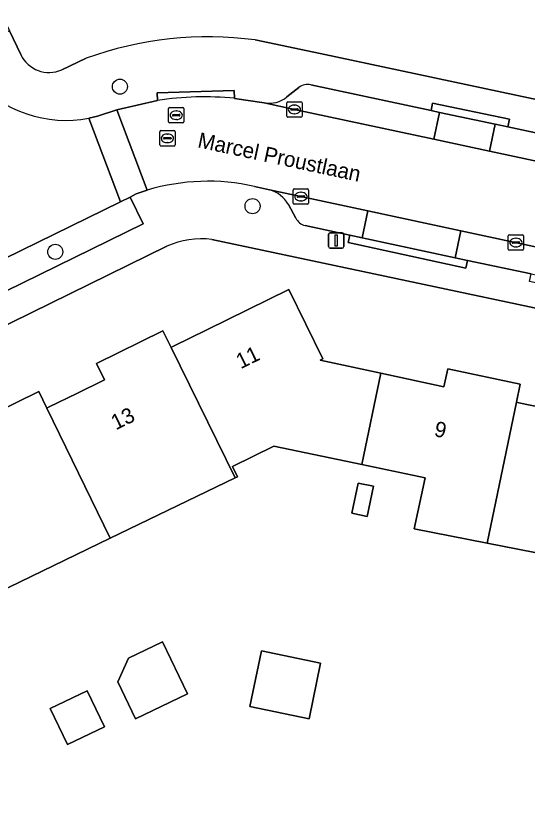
# Model space of a CAD drawing. Extents: x 160455 to 162082, y 388339 to 389736.
# Drawn here: x 160793.8 to 160827.1, y 389039.6 to 389091.3 of the extents above; entities that cross this region are included whole.
import ezdxf

# ---------------------------------------------------------------- set-up
doc = ezdxf.new("R2010")
doc.units = 0
for name, color, linetype in [('IMGEO_Boom', 7, 'Continuous'), ('IMGEO_Erf', 7, 'Continuous'), ('IMGEO_Kolk', 7, 'Continuous'), ('IMGEO_Lichtmast', 7, 'Continuous'), ('IMGEO_Openbare_ruimte_label', 7, 'Continuous'), ('IMGEO_Pand', 7, 'Continuous'), ('IMGEO_Pand_nummerreeks', 7, 'Continuous'), ('IMGEO_Parkeervlak_open', 7, 'Continuous'), ('IMGEO_Rijbaan_lokaal_gesloten', 7, 'Continuous'), ('IMGEO_Rijbaan_lokaal_open', 7, 'Continuous'), ('IMGEO_Rioolput', 7, 'Continuous'), ('IMGEO_Voetpad_open', 7, 'Continuous')]:
    doc.layers.add(name, color=color, linetype=linetype)

msp = doc.modelspace()

# ---------------------------------------------------------------- linework, layer by layer
at = {"layer": 'IMGEO_Boom'}
for centre in [(160800.598, 389086.722), (160809.226, 389078.949), (160796.395, 389075.979)]:
    msp.add_circle(centre, 0.489, dxfattribs=at)
at = {"layer": 'IMGEO_Erf'}
for points in [[(160774.118, 389128.401), (160777.162, 389122.713), (160781.595, 389114.43), (160787.858, 389101.695), (160793.406, 389090.351), (160794.149, 389088.807)], [(160809.407, 389089.76), (160813.621, 389088.879), (160863.647, 389078.231), (160866.103, 389077.708)], [(160796.81, 389087.817), (160798.407, 389088.574)], [(160860.299, 389065.39), (160806.58, 389076.791)], [(160803.656, 389076.346), (160778.382, 389063.954), (160749.007, 389049.578)], [(160790.991, 389064.778), (160795.322, 389066.893), (160795.848, 389065.815), (160796.002, 389065.89), (160797.799, 389066.767), (160799.597, 389067.645), (160799.07, 389068.723), (160803.398, 389070.838), (160803.927, 389069.761), (160804.08, 389069.836), (160806.252, 389070.903), (160811.589, 389073.527), (160813.805, 389069.024), (160813.617, 389068.93), (160817.578, 389068.078), (160821.674, 389067.197), (160821.926, 389068.367), (160826.642, 389067.369), (160826.398, 389066.194), (160826.56, 389066.16), (160828.769, 389065.693)], [(160828.594, 389056.227), (160824.49, 389057.031), (160819.749, 389057.959), (160820.447, 389061.287), (160816.335, 389062.149), (160810.608, 389063.35), (160807.916, 389062.027), (160808.246, 389061.354), (160808.092, 389061.28), (160799.974, 389057.353), (160791.864, 389053.431), (160783.583, 389049.426), (160782.62, 389051.395), (160782.449, 389051.311), (160779.082, 389049.658), (160777.444, 389048.854), (160767.637, 389044.042), (160767.373, 389044.58), (160762.799, 389042.336), (160765.888, 389036.033)]]:
    msp.add_lwpolyline(points, dxfattribs=at)
for points in [[(160815.692, 389058.974), (160816.104, 389060.936), (160817.093, 389060.729), (160816.682, 389058.766)], [(160805, 389047.237), (160801.621, 389045.603), (160800.453, 389048.018), (160801.165, 389049.553), (160803.365, 389050.617)], [(160809.051, 389046.414), (160809.808, 389050.023), (160813.657, 389049.216), (160812.901, 389045.608)], [(160797.196, 389043.93), (160796.065, 389046.27), (160798.472, 389047.435), (160799.604, 389045.094)]]:
    msp.add_lwpolyline(points, close=True, dxfattribs=at)
for centre, radius, start, end in [((160806.335, 389066.649), 23.314, 82.428, 109.8796), ((160795.986, 389089.674), 2.032, 205.2677, 293.9178), ((160805.931, 389071.228), 5.6, 83.3424, 113.9644)]:
    msp.add_arc(centre, radius, start, end, dxfattribs=at)
at = {"layer": 'IMGEO_Kolk'}
for p, q in [((160811.448, 389084.812), (160811.448, 389085.664)), ((160811.523, 389085.738), (160812.375, 389085.738)), ((160811.936, 389085.518), (160811.961, 389085.518)), ((160812.449, 389085.664), (160812.449, 389084.812)), ((160811.707, 389085.232), (160811.707, 389085.244)), ((160812.145, 389085.195), (160811.747, 389085.195)), ((160811.75, 389085.281), (160812.148, 389085.281)), ((160811.959, 389084.958), (160811.934, 389084.958)), ((160812.191, 389085.244), (160812.191, 389085.232)), ((160812.375, 389084.738), (160811.523, 389084.738)), ((160811.87, 389079.147), (160811.87, 389079.999)), ((160811.945, 389080.073), (160812.797, 389080.073)), ((160812.358, 389079.853), (160812.383, 389079.853)), ((160812.871, 389079.999), (160812.871, 389079.147)), ((160812.129, 389079.567), (160812.129, 389079.579)), ((160812.567, 389079.53), (160812.169, 389079.53)), ((160812.172, 389079.616), (160812.57, 389079.616)), ((160812.381, 389079.293), (160812.356, 389079.293)), ((160812.613, 389079.579), (160812.613, 389079.567)), ((160812.797, 389079.073), (160811.945, 389079.073)), ((160825.859, 389076.158), (160825.859, 389077.01)), ((160825.934, 389077.084), (160826.786, 389077.084)), ((160826.347, 389076.864), (160826.372, 389076.864)), ((160826.86, 389077.01), (160826.86, 389076.158)), ((160826.118, 389076.578), (160826.118, 389076.59)), ((160826.556, 389076.541), (160826.158, 389076.541)), ((160826.161, 389076.627), (160826.559, 389076.627)), ((160826.37, 389076.304), (160826.345, 389076.304)), ((160826.602, 389076.59), (160826.602, 389076.578)), ((160826.786, 389076.084), (160825.934, 389076.084))]:
    msp.add_line(p, q, dxfattribs=at)
for points in [[(160811.448, 389084.812), (160811.448, 389085.664)], [(160811.523, 389085.738), (160812.375, 389085.738)], [(160812.449, 389085.664), (160812.449, 389084.812)], [(160812.375, 389084.738), (160811.523, 389084.738)], [(160811.87, 389079.147), (160811.87, 389079.999)], [(160811.945, 389080.073), (160812.797, 389080.073)], [(160812.871, 389079.999), (160812.871, 389079.147)], [(160812.797, 389079.073), (160811.945, 389079.073)], [(160825.859, 389076.158), (160825.859, 389077.01)], [(160825.934, 389077.084), (160826.786, 389077.084)], [(160826.86, 389077.01), (160826.86, 389076.158)], [(160826.786, 389076.084), (160825.934, 389076.084)]]:
    msp.add_lwpolyline(points, dxfattribs=at)
for centre, radius, start, end in [((160811.525, 389085.662), 0.0765, 91.552, 178.448), ((160811.525, 389085.662), 0.0765, 91.552, 178.448), ((160812.373, 389085.662), 0.0765, 1.552, 88.448), ((160812.373, 389085.662), 0.0765, 1.552, 88.448), ((160811.747, 389085.241), 0.0403, 85.8775, 175.7526), ((160811.744, 389085.231), 0.0366, 178.938, 274.7102), ((160812.148, 389085.238), 0.043, 264.8664, 352.4533), ((160812.152, 389085.243), 0.0386, 1.7309, 96.639), ((160811.525, 389084.814), 0.0765, 181.552, 268.448), ((160811.525, 389084.814), 0.0765, 181.552, 268.448), ((160812.373, 389084.814), 0.0765, 271.552, 358.448), ((160812.373, 389084.814), 0.0765, 271.552, 358.448), ((160811.947, 389079.997), 0.0765, 91.552, 178.448), ((160811.947, 389079.997), 0.0765, 91.552, 178.448), ((160812.795, 389079.997), 0.0765, 1.552, 88.448), ((160812.795, 389079.997), 0.0765, 1.552, 88.448), ((160812.169, 389079.576), 0.0403, 85.8775, 175.7526), ((160812.166, 389079.566), 0.0366, 178.938, 274.7102), ((160812.57, 389079.573), 0.043, 264.8664, 352.4533), ((160812.574, 389079.578), 0.0386, 1.7309, 96.639), ((160811.947, 389079.149), 0.0765, 181.552, 268.448), ((160811.947, 389079.149), 0.0765, 181.552, 268.448), ((160812.795, 389079.149), 0.0765, 271.552, 358.448), ((160812.795, 389079.149), 0.0765, 271.552, 358.448), ((160825.936, 389077.008), 0.0765, 91.552, 178.448), ((160825.936, 389077.008), 0.0765, 91.552, 178.448), ((160826.784, 389077.008), 0.0765, 1.552, 88.448), ((160826.784, 389077.008), 0.0765, 1.552, 88.448), ((160825.936, 389076.16), 0.0765, 181.552, 268.448), ((160825.936, 389076.16), 0.0765, 181.552, 268.448), ((160826.158, 389076.587), 0.0403, 85.8775, 175.7526), ((160826.155, 389076.577), 0.0366, 178.938, 274.7102), ((160826.559, 389076.584), 0.043, 264.8664, 352.4533), ((160826.563, 389076.589), 0.0386, 1.7309, 96.639), ((160826.784, 389076.16), 0.0765, 271.552, 358.448), ((160826.784, 389076.16), 0.0765, 271.552, 358.448)]:
    msp.add_arc(centre, radius, start, end, dxfattribs=at)
for centre, major_axis, ratio, start_param, end_param in [((160811.935, 389085.238), (-0.387, 0.002), 0.722429, 4.712389, 7.853982), ((160811.96, 389085.238), (-0.39, 0.002), 0.717154, 1.570796, 4.712389), ((160812.357, 389079.573), (-0.387, 0.002), 0.722429, 4.712389, 7.853982), ((160812.382, 389079.573), (-0.39, 0.002), 0.717154, 1.570796, 4.712389), ((160826.346, 389076.584), (-0.387, 0.002), 0.722429, 4.712389, 7.853982), ((160826.371, 389076.584), (-0.39, 0.002), 0.717154, 1.570796, 4.712389)]:
    msp.add_ellipse(centre, major_axis=major_axis, ratio=ratio, start_param=start_param, end_param=end_param, dxfattribs=at)
at = {"layer": 'IMGEO_Lichtmast'}
for p, q in [((160814.272, 389077.218), (160815.062, 389077.218)), ((160815.062, 389077.218), (160814.272, 389077.218)), ((160814.172, 389076.318), (160814.172, 389077.118)), ((160814.172, 389077.118), (160814.172, 389076.318)), ((160815.162, 389077.118), (160815.162, 389076.318)), ((160815.162, 389076.318), (160815.162, 389077.118)), ((160815.062, 389076.218), (160814.272, 389076.218)), ((160814.272, 389076.218), (160815.062, 389076.218))]:
    msp.add_line(p, q, dxfattribs=at)
msp.add_lwpolyline([(160814.592, 389077.093), (160814.742, 389077.093), (160814.742, 389076.343), (160814.592, 389076.343), (160814.592, 389077.093)], dxfattribs=at)
for centre, start, end in [((160814.272, 389077.118), 90, 180), ((160814.272, 389077.118), 90, 180), ((160815.062, 389077.118), 0, 90), ((160815.062, 389077.118), 360, 90), ((160814.272, 389076.318), 180, 270), ((160814.272, 389076.318), 180, 270), ((160815.062, 389076.318), 270, 0), ((160815.062, 389076.318), 270, 0)]:
    msp.add_arc(centre, 0.1, start, end, dxfattribs=at)
at = {"layer": 'IMGEO_Pand'}
for points in [[(160817.578, 389068.078), (160813.617, 389068.93), (160813.805, 389069.024), (160811.589, 389073.527), (160806.252, 389070.903), (160804.08, 389069.836), (160803.927, 389069.761), (160808.092, 389061.28), (160808.246, 389061.354), (160807.916, 389062.027), (160810.608, 389063.35), (160816.335, 389062.149)], [(160803.927, 389069.761), (160803.398, 389070.838), (160799.07, 389068.723), (160799.597, 389067.645), (160797.799, 389066.767), (160796.002, 389065.89), (160795.848, 389065.815), (160799.974, 389057.353), (160808.092, 389061.28)], [(160826.398, 389066.194), (160826.642, 389067.369), (160821.926, 389068.367), (160821.674, 389067.197), (160817.578, 389068.078), (160816.335, 389062.149), (160820.447, 389061.287), (160819.749, 389057.959), (160824.49, 389057.031)], [(160795.848, 389065.815), (160795.322, 389066.893), (160790.991, 389064.778), (160791.518, 389063.7), (160789.436, 389062.684), (160787.915, 389061.941), (160787.76, 389061.865), (160791.864, 389053.431), (160799.974, 389057.353)], [(160835.212, 389064.328), (160835.458, 389065.504), (160830.732, 389066.504), (160830.483, 389065.33), (160828.769, 389065.693), (160826.56, 389066.16), (160826.398, 389066.194), (160824.49, 389057.031), (160828.594, 389056.227), (160828.569, 389056.109), (160833.301, 389055.182)], [(160815.692, 389058.974), (160816.682, 389058.766), (160817.093, 389060.729), (160816.104, 389060.936)], [(160805, 389047.237), (160803.365, 389050.617), (160801.165, 389049.553), (160800.453, 389048.018), (160801.621, 389045.603)], [(160809.051, 389046.414), (160812.901, 389045.608), (160813.657, 389049.216), (160809.808, 389050.023)], [(160796.065, 389046.27), (160797.196, 389043.93), (160799.604, 389045.094), (160798.472, 389047.435)]]:
    msp.add_lwpolyline(points, close=True, dxfattribs=at)
at = {"layer": 'IMGEO_Parkeervlak_open'}
for points in [[(160812.246, 389086.659), (160811.467, 389086.057)], [(160821.387, 389085.048), (160820.839, 389085.164), (160813.013, 389086.837)], [(160809.978, 389085.674), (160811.949, 389085.236), (160821.015, 389083.302), (160821.387, 389085.048)], [(160816.727, 389078.643), (160812.371, 389079.574), (160810.337, 389080.017)], [(160811.568, 389079.048), (160812.041, 389078.179)], [(160812.64, 389077.687), (160815.557, 389077.068), (160816.354, 389076.896), (160816.727, 389078.643)]]:
    msp.add_lwpolyline(points, dxfattribs=at)
for points in [[(160825.016, 389084.281), (160821.387, 389085.048), (160821.015, 389083.302), (160824.642, 389082.528)], [(160825.836, 389084.108), (160825.016, 389084.281), (160824.642, 389082.528), (160839.965, 389079.26), (160840.335, 389080.997), (160839.38, 389081.198)], [(160800.632, 389079.231), (160784.462, 389071.32), (160783.696, 389070.945), (160783.357, 389070.713), (160784.184, 389069.017), (160802.122, 389077.795), (160801.269, 389079.543)], [(160822.786, 389077.348), (160816.727, 389078.643), (160816.354, 389076.896), (160822.409, 389075.587)], [(160828.131, 389076.206), (160822.786, 389077.348), (160822.409, 389075.587), (160823.21, 389075.414), (160827.357, 389074.539), (160827.756, 389074.454)]]:
    msp.add_lwpolyline(points, close=True, dxfattribs=at)
for centre, radius, start, end in [((160812.798, 389086.022), 0.843, 75.2111, 130.9199), ((160810.31, 389087.468), 1.824, 259.4992, 309.3506), ((160809.766, 389078.025), 2.072, 29.581, 74.0018), ((160812.88, 389078.59), 0.934, 206.0916, 255.1111)]:
    msp.add_arc(centre, radius, start, end, dxfattribs=at)
at = {"layer": 'IMGEO_Rijbaan_lokaal_gesloten'}
for points in [[(160843.144, 389078.582), (160839.965, 389079.26), (160824.642, 389082.528), (160821.015, 389083.302), (160811.949, 389085.236), (160809.978, 389085.674), (160808.053, 389085.962)], [(160803.036, 389085.823), (160800.401, 389085.225), (160802.376, 389079.992)], [(160782.041, 389076.27), (160784.462, 389071.32), (160800.632, 389079.231), (160798.58, 389084.669)], [(160809.362, 389080.233), (160810.337, 389080.017), (160812.371, 389079.574), (160816.727, 389078.643), (160822.786, 389077.348), (160828.131, 389076.206), (160832.267, 389075.322), (160837.3, 389074.247), (160840.621, 389073.537), (160842.845, 389073.062), (160846.178, 389072.351), (160849.303, 389071.684), (160858.008, 389069.827), (160861.042, 389069.168), (160862.223, 389074.507), (160859.921, 389075.003), (160858.702, 389075.242), (160849.255, 389077.271), (160845.541, 389078.069), (160844.377, 389078.319), (160843.144, 389078.582)]]:
    msp.add_lwpolyline(points, dxfattribs=at)
for centre, radius, start, end in [((160797.091, 389092.522), 7.993, 222.1422, 280.7331), ((160806.089, 389066.247), 19.813, 84.3105, 98.8635), ((160806.327, 389066.827), 13.745, 77.245, 106.7065)]:
    msp.add_arc(centre, radius, start, end, dxfattribs=at)
at = {"layer": 'IMGEO_Rijbaan_lokaal_open'}
msp.add_lwpolyline([(160800.632, 389079.231), (160801.269, 389079.543), (160801.659, 389079.754), (160802.376, 389079.992), (160800.401, 389085.225), (160799.141, 389084.8), (160798.58, 389084.669)], close=True, dxfattribs=at)
at = {"layer": 'IMGEO_Rioolput'}
for p, q in [((160803.759, 389084.44), (160803.759, 389085.292)), ((160803.834, 389085.366), (160804.686, 389085.366)), ((160804.061, 389084.909), (160804.459, 389084.909)), ((160804.247, 389085.146), (160804.272, 389085.146)), ((160804.76, 389085.292), (160804.76, 389084.44)), ((160804.018, 389084.86), (160804.018, 389084.872)), ((160804.456, 389084.823), (160804.058, 389084.823)), ((160804.27, 389084.586), (160804.245, 389084.586)), ((160804.502, 389084.872), (160804.502, 389084.86)), ((160804.686, 389084.366), (160803.834, 389084.366)), ((160803.185, 389082.936), (160803.185, 389083.788)), ((160803.26, 389083.862), (160804.112, 389083.862)), ((160803.444, 389083.356), (160803.444, 389083.368)), ((160803.487, 389083.405), (160803.885, 389083.405)), ((160803.673, 389083.642), (160803.698, 389083.642)), ((160803.928, 389083.368), (160803.928, 389083.356)), ((160804.186, 389083.788), (160804.186, 389082.936)), ((160804.112, 389082.862), (160803.26, 389082.862)), ((160803.882, 389083.319), (160803.484, 389083.319)), ((160803.696, 389083.082), (160803.671, 389083.082))]:
    msp.add_line(p, q, dxfattribs=at)
for points in [[(160803.759, 389084.44), (160803.759, 389085.292)], [(160803.834, 389085.366), (160804.686, 389085.366)], [(160804.76, 389085.292), (160804.76, 389084.44)], [(160804.686, 389084.366), (160803.834, 389084.366)], [(160803.185, 389082.936), (160803.185, 389083.788)], [(160803.26, 389083.862), (160804.112, 389083.862)], [(160804.186, 389083.788), (160804.186, 389082.936)], [(160804.112, 389082.862), (160803.26, 389082.862)]]:
    msp.add_lwpolyline(points, dxfattribs=at)
for centre, radius, start, end in [((160803.836, 389085.29), 0.0765, 91.552, 178.448), ((160803.836, 389085.29), 0.0765, 91.552, 178.448), ((160804.058, 389084.869), 0.0403, 85.8775, 175.7526), ((160804.463, 389084.871), 0.0386, 1.7309, 96.639), ((160804.684, 389085.29), 0.0765, 1.552, 88.448), ((160804.684, 389085.29), 0.0765, 1.552, 88.448), ((160803.836, 389084.442), 0.0765, 181.552, 268.448), ((160803.836, 389084.442), 0.0765, 181.552, 268.448), ((160804.055, 389084.859), 0.0366, 178.938, 274.7102), ((160804.459, 389084.866), 0.043, 264.8664, 352.4533), ((160804.684, 389084.442), 0.0765, 271.552, 358.448), ((160804.684, 389084.442), 0.0765, 271.552, 358.448), ((160803.262, 389083.786), 0.0765, 91.552, 178.448), ((160803.262, 389083.786), 0.0765, 91.552, 178.448), ((160803.484, 389083.365), 0.0403, 85.8775, 175.7526), ((160803.481, 389083.355), 0.0366, 178.938, 274.7102), ((160803.885, 389083.362), 0.043, 264.8664, 352.4533), ((160803.889, 389083.367), 0.0386, 1.7309, 96.639), ((160804.11, 389083.786), 0.0765, 1.552, 88.448), ((160804.11, 389083.786), 0.0765, 1.552, 88.448), ((160803.262, 389082.938), 0.0765, 181.552, 268.448), ((160803.262, 389082.938), 0.0765, 181.552, 268.448), ((160804.11, 389082.938), 0.0765, 271.552, 358.448), ((160804.11, 389082.938), 0.0765, 271.552, 358.448)]:
    msp.add_arc(centre, radius, start, end, dxfattribs=at)
for centre, major_axis, ratio, start_param, end_param in [((160804.246, 389084.866), (-0.387, 0.002), 0.722429, 4.712389, 7.853982), ((160804.271, 389084.866), (-0.39, 0.002), 0.717154, 1.570796, 4.712389), ((160803.672, 389083.362), (-0.387, 0.002), 0.722429, 4.712389, 7.853982), ((160803.697, 389083.362), (-0.39, 0.002), 0.717154, 1.570796, 4.712389)]:
    msp.add_ellipse(centre, major_axis=major_axis, ratio=ratio, start_param=start_param, end_param=end_param, dxfattribs=at)
at = {"layer": 'IMGEO_Voetpad_open'}
for points in [[(160794.149, 389088.807), (160793.406, 389090.351), (160792.314, 389089.807), (160790.483, 389088.905), (160790.139, 389088.735), (160790.238, 389088.519), (160791.165, 389087.159)], [(160858.702, 389075.242), (160859.921, 389075.003), (160862.223, 389074.507), (160862.813, 389074.395), (160863.647, 389078.231), (160813.621, 389088.879), (160809.407, 389089.76)], [(160798.407, 389088.574), (160796.81, 389087.817)], [(160798.58, 389084.669), (160799.141, 389084.8), (160800.401, 389085.225), (160803.036, 389085.823), (160803.023, 389086.322), (160808.04, 389086.461), (160808.053, 389085.962), (160809.978, 389085.674)], [(160808.053, 389085.962), (160808.04, 389086.461), (160803.023, 389086.322), (160803.036, 389085.823)], [(160811.467, 389086.057), (160812.246, 389086.659)], [(160813.013, 389086.837), (160820.839, 389085.164), (160820.942, 389085.653), (160825.939, 389084.597), (160825.836, 389084.108), (160839.38, 389081.198), (160839.482, 389081.687), (160844.47, 389080.637), (160844.368, 389080.148), (160845.271, 389079.979), (160845.375, 389080.467), (160850.387, 389079.391), (160850.283, 389078.903), (160856.087, 389077.644)], [(160802.376, 389079.992), (160801.659, 389079.754), (160801.269, 389079.543), (160802.122, 389077.795), (160784.184, 389069.017), (160783.357, 389070.713), (160783.068, 389070.446), (160782.899, 389070.215), (160782.689, 389069.743), (160782.344, 389068.624)], [(160810.337, 389080.017), (160809.362, 389080.233)], [(160812.041, 389078.179), (160811.568, 389079.048)], [(160854.764, 389068.688), (160850.062, 389069.701), (160849.958, 389069.213), (160844.954, 389070.287), (160845.058, 389070.775), (160841.22, 389071.583), (160841.115, 389071.095), (160836.11, 389072.174), (160836.215, 389072.662), (160832.35, 389073.477), (160832.246, 389072.988), (160827.253, 389074.05), (160827.357, 389074.539), (160823.21, 389075.414), (160823.105, 389074.926), (160815.452, 389076.58), (160815.557, 389077.068), (160812.64, 389077.687)], [(160806.58, 389076.791), (160860.299, 389065.39), (160861.648, 389069.036), (160861.042, 389069.168), (160858.008, 389069.827)], [(160745.102, 389049.518), (160749.007, 389049.578), (160778.382, 389063.954), (160803.656, 389076.346)]]:
    msp.add_lwpolyline(points, dxfattribs=at)
for points in [[(160820.942, 389085.653), (160820.839, 389085.164), (160821.387, 389085.048), (160825.016, 389084.281), (160825.836, 389084.108), (160825.939, 389084.597)], [(160816.354, 389076.896), (160815.557, 389077.068), (160815.452, 389076.58), (160823.105, 389074.926), (160823.21, 389075.414), (160822.409, 389075.587)]]:
    msp.add_lwpolyline(points, close=True, dxfattribs=at)
for centre, radius, start, end in [((160806.335, 389066.649), 23.314, 82.428, 109.8796), ((160795.986, 389089.674), 2.032, 205.2677, 293.9178), ((160797.091, 389092.522), 7.993, 222.1422, 280.7331), ((160812.798, 389086.022), 0.843, 75.2111, 130.9199), ((160806.089, 389066.247), 19.813, 84.3105, 98.8635), ((160810.31, 389087.468), 1.824, 259.4992, 309.3506), ((160806.327, 389066.827), 13.745, 77.245, 106.7065), ((160809.766, 389078.025), 2.072, 29.581, 74.0018), ((160812.88, 389078.59), 0.934, 206.0916, 255.1111), ((160805.931, 389071.228), 5.6, 83.3424, 113.9644)]:
    msp.add_arc(centre, radius, start, end, dxfattribs=at)

# ---------------------------------------------------------------- texts
at = {"layer": 'IMGEO_Openbare_ruimte_label'}
msp.add_text('Marcel Proustlaan', height=1, rotation=347.9373, dxfattribs=at).set_placement((160805.601, 389082.785))
at = {"layer": 'IMGEO_Pand_nummerreeks'}
for s, rotation, p in [('11', 26.0753, (160808.459, 389068.344)), ('13', 26.0753, (160800.33, 389064.366)), ('9', 348.0596, (160820.991, 389064.003))]:
    msp.add_text(s, height=1, rotation=rotation, dxfattribs=at).set_placement(p)

doc.saveas('drawing.dxf')
